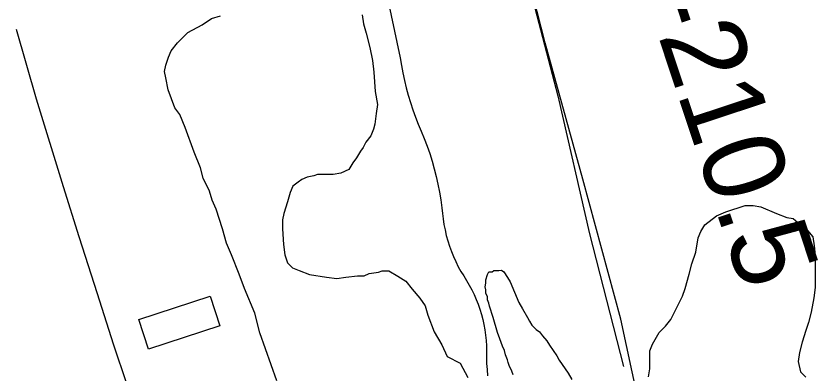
# Model space of a CAD drawing. Extents: x 3297772 to 3335630, y 634068 to 659439.
# Drawn here: x 3321115 to 3321933, y 656805 to 657171 of the extents above; entities that cross this region are included whole.
import ezdxf

# ---------------------------------------------------------------- set-up
doc = ezdxf.new("R2010")
doc.units = 0
for name, color, linetype in [('V-BLDG-OTLN', 7, 'Continuous'), ('V-RIVR-RANG-IDEN', 7, 'Continuous'), ('V-ROAD-CNTR', 7, 'Continuous'), ('V-SITE-VEGE', 7, 'Continuous'), ('V-TOPO-SHOR', 7, 'Continuous')]:
    doc.layers.add(name, color=color, linetype=linetype)

msp = doc.modelspace()

# ---------------------------------------------------------------- linework, layer by layer
at = {"layer": 'V-BLDG-OTLN'}
msp.add_lwpolyline([(3321240.27, 656860.98), (3321313.08, 656884.8), (3321322.95, 656854.63), (3321250.21, 656830.84)], close=True, dxfattribs=at)
at = {"layer": 'V-ROAD-CNTR'}
for points in [[(3321617.6, 657299.56), (3321632.5, 657223.74), (3321667.53, 657089.38), (3321699.54, 656948.58), (3321734.38, 656812.99)], [(3321754.84, 656754.11), (3321731.46, 656861.51), (3321692.98, 657004.35), (3321654.49, 657143.36), (3321629.91, 657239.65)], [(3321491.6, 657198.83), (3321506.69, 657128.06), (3321507.94, 657120.34), (3321509.38, 657112.66), (3321511.04, 657105.02), (3321512.89, 657097.43), (3321514.94, 657089.89), (3321517.19, 657082.4), (3321519.64, 657074.97), (3321522.29, 657067.62), (3321525.12, 657060.33), (3321528.15, 657053.13), (3321531.24, 657045.62), (3321534.12, 657038.03), (3321536.78, 657030.36), (3321539.23, 657022.62), (3321541.45, 657014.81), (3321543.46, 657006.95), (3321545.25, 656999.03), (3321546.82, 656991.06), (3321548.16, 656983.05), (3321549.28, 656975.01), (3321549.75, 656969.33), (3321550.43, 656963.67), (3321551.32, 656958.04), (3321552.42, 656952.44), (3321553.73, 656946.9), (3321555.25, 656941.4), (3321556.97, 656935.96), (3321558.89, 656930.6), (3321561.01, 656925.31), (3321563.33, 656920.1), (3321565.84, 656914.98), (3321568.54, 656909.97), (3321571.58, 656905.5), (3321574.46, 656900.93), (3321577.15, 656896.24), (3321579.67, 656891.46), (3321582, 656886.59), (3321584.15, 656881.63), (3321586.1, 656876.59), (3321587.86, 656871.48), (3321589.43, 656866.31), (3321590.8, 656861.08), (3321591.97, 656855.81), (3321592.93, 656850.49), (3321593.7, 656845.14), (3321594.26, 656839.76), (3321594.61, 656834.37), (3321594.76, 656828.97), (3321594.7, 656822.61), (3321594.86, 656816.25), (3321595.24, 656809.9), (3321595.85, 656803.56)]]:
    msp.add_lwpolyline(points, dxfattribs=at)
at = {"layer": 'V-SITE-VEGE'}
for p, q in [((3321593.95, 656901.4), (3321595.87, 656907.13)), ((3321595.87, 656907.13), (3321597.15, 656909.67)), ((3321597.15, 656909.67), (3321600.34, 656909.66)), ((3321600.34, 656909.66), (3321602.26, 656910.93)), ((3321602.26, 656910.93), (3321607.35, 656910.92)), ((3321607.35, 656910.92), (3321609.9, 656911.55)), ((3321609.9, 656911.55), (3321612.45, 656909.63)), ((3321612.45, 656909.63), (3321616.25, 656903.89)), ((3321593.29, 656894.39), (3321593.94, 656898.21)), ((3321593.94, 656898.21), (3321593.95, 656901.4)), ((3321616.25, 656903.89), (3321618.79, 656899.42)), ((3321618.79, 656899.42), (3321627.66, 656878.37)), ((3321593.92, 656891.2), (3321593.29, 656894.39)), ((3321593.91, 656888.02), (3321593.92, 656891.2)), ((3321595.81, 656884.19), (3321593.91, 656888.02)), ((3321595.8, 656881), (3321595.81, 656884.19)), ((3321597.07, 656877.81), (3321595.8, 656881)), ((3321597.7, 656874.63), (3321597.07, 656877.81)), ((3321601.49, 656863.15), (3321597.7, 656874.63)), ((3321627.66, 656878.37), (3321631.46, 656871.98)), ((3321631.46, 656871.98), (3321636.53, 656863.05)), ((3321605.91, 656847.84), (3321601.49, 656863.15)), ((3321636.53, 656863.05), (3321638.43, 656859.22)), ((3321638.43, 656859.22), (3321640.97, 656855.39)), ((3321640.97, 656855.39), (3321645.42, 656850.92)), ((3321645.42, 656850.92), (3321648.6, 656848.36)), ((3321608.44, 656841.46), (3321605.91, 656847.84)), ((3321610.96, 656833.81), (3321608.44, 656841.46)), ((3321648.6, 656848.36), (3321651.77, 656844.53)), ((3321651.77, 656844.53), (3321656.22, 656839.42)), ((3321612.87, 656829.34), (3321610.96, 656833.81)), ((3321656.22, 656839.42), (3321658.76, 656834.95)), ((3321658.76, 656834.95), (3321666.37, 656824.1)), ((3321614.13, 656824.88), (3321612.87, 656829.34)), ((3321616.02, 656819.78), (3321614.13, 656824.88)), ((3321616.65, 656817.23), (3321616.02, 656819.78)), ((3321617.92, 656814.04), (3321616.65, 656817.23)), ((3321666.37, 656824.1), (3321668.91, 656819.63)), ((3321668.91, 656819.63), (3321677.79, 656806.22)), ((3321620.45, 656808.3), (3321617.92, 656814.04)), ((3321621.72, 656804.47), (3321620.45, 656808.3)), ((3321677.79, 656806.22), (3321681.6, 656799.84))]:
    msp.add_line(p, q, dxfattribs=at)
for points in [[(3321267.78, 657107.5), (3321266.47, 657114.13), (3321267.82, 657120.75), (3321270.49, 657128.69), (3321273.16, 657135.31), (3321279.8, 657143.24), (3321290.43, 657153.81), (3321305.03, 657161.72), (3321314.32, 657168.32), (3321323.6, 657170.95)], [(3321468.04, 657171.88), (3321469.33, 657162.6), (3321471.96, 657153.32), (3321475.89, 657138.73), (3321478.51, 657125.47), (3321479.8, 657113.54), (3321481.07, 657093.66), (3321483.69, 657080.41), (3321482.33, 657071.14), (3321480.98, 657060.54), (3321479.64, 657055.24), (3321476.97, 657048.62), (3321471.66, 657042.01), (3321468.99, 657036.72), (3321466.33, 657032.75), (3321462.34, 657026.14), (3321458.35, 657020.85), (3321454.35, 657014.24), (3321446.39, 657010.28), (3321438.44, 657008.98), (3321422.54, 657009.02), (3321418.56, 657007.71), (3321411.93, 657006.4), (3321406.62, 657003.77), (3321402.64, 657001.13), (3321397.33, 656997.17), (3321394.66, 656990.55), (3321391.99, 656981.28), (3321387.98, 656969.37), (3321386.64, 656962.74), (3321386.61, 656953.47), (3321387.89, 656937.57), (3321389.19, 656926.96), (3321391.82, 656919.01), (3321397.1, 656913.69), (3321403.72, 656911.02), (3321414.31, 656907.02), (3321431.53, 656904.32), (3321442.12, 656902.97), (3321451.4, 656904.27), (3321463.33, 656905.56), (3321469.96, 656905.54), (3321475.26, 656908.18), (3321484.54, 656909.48), (3321488.52, 656910.79), (3321495.14, 656910.77), (3321504.41, 656905.45), (3321512.34, 656900.13), (3321518.94, 656892.16), (3321526.87, 656882.86), (3321532.15, 656874.89), (3321534.77, 656865.61), (3321541.35, 656848.37), (3321549.26, 656835.1), (3321554.53, 656823.16), (3321567.76, 656816.5)], [(3321380.89, 656798.46), (3321363.79, 656847.53), (3321358.55, 656867.42), (3321348.02, 656892.63), (3321342.76, 656907.22), (3321334.86, 656927.11), (3321329.6, 656939.05), (3321325.66, 656953.64), (3321319.09, 656973.53), (3321315.14, 656982.82), (3321312.52, 656992.1), (3321305.93, 657005.37), (3321303.31, 657015.97), (3321296.72, 657031.89), (3321287.52, 657057.09), (3321282.25, 657070.36), (3321276.97, 657077), (3321270.4, 657095.57), (3321267.78, 657107.5)], [(3321759.85, 656802.72), (3321761.2, 656810.67), (3321761.25, 656829.22), (3321763.92, 656835.83), (3321770.58, 656847.74), (3321777.22, 656854.35), (3321782.54, 656860.96), (3321794.53, 656884.77), (3321797.2, 656892.72), (3321801.21, 656907.28), (3321803.89, 656917.88), (3321807.9, 656929.79), (3321810.59, 656944.36), (3321813.26, 656950.98), (3321817.25, 656957.59), (3321829.2, 656966.83), (3321838.49, 656970.78), (3321858.38, 656977.35), (3321866.33, 656977.33), (3321874.28, 656975.98), (3321890.16, 656969.31), (3321900.75, 656965.31), (3321907.37, 656963.97), (3321916.63, 656955.99), (3321921.92, 656952), (3321927.2, 656945.36), (3321928.5, 656936.08), (3321929.8, 656926.8), (3321929.71, 656893.68), (3321928.35, 656883.08), (3321925.66, 656868.52), (3321922.98, 656857.92), (3321920.31, 656849.98), (3321916.3, 656838.07), (3321913.62, 656827.47), (3321912.27, 656818.2), (3321914.89, 656807.59), (3321920.18, 656802.28)], [(3321567.76, 656816.5), (3321575.67, 656801.9)]]:
    msp.add_lwpolyline(points, dxfattribs=at)
at = {"layer": 'V-TOPO-SHOR'}
msp.add_lwpolyline([(3321115.19, 657157.2), (3321135.65, 657086.36), (3321163.27, 656996.8), (3321179.22, 656945.74), (3321197.9, 656887.61), (3321214.24, 656836.15), (3321228.25, 656794.91), (3321236.02, 656765.45), (3321254.3, 656705.36), (3321269.08, 656655.09), (3321290.87, 656588.31)], dxfattribs=at)

# ---------------------------------------------------------------- texts
at = {"layer": 'V-RIVR-RANG-IDEN'}
msp.add_text('R-210.5', height=83, rotation=288.29404, dxfattribs=at).set_placement((3321732.63, 657261.98))

doc.saveas('drawing.dxf')
